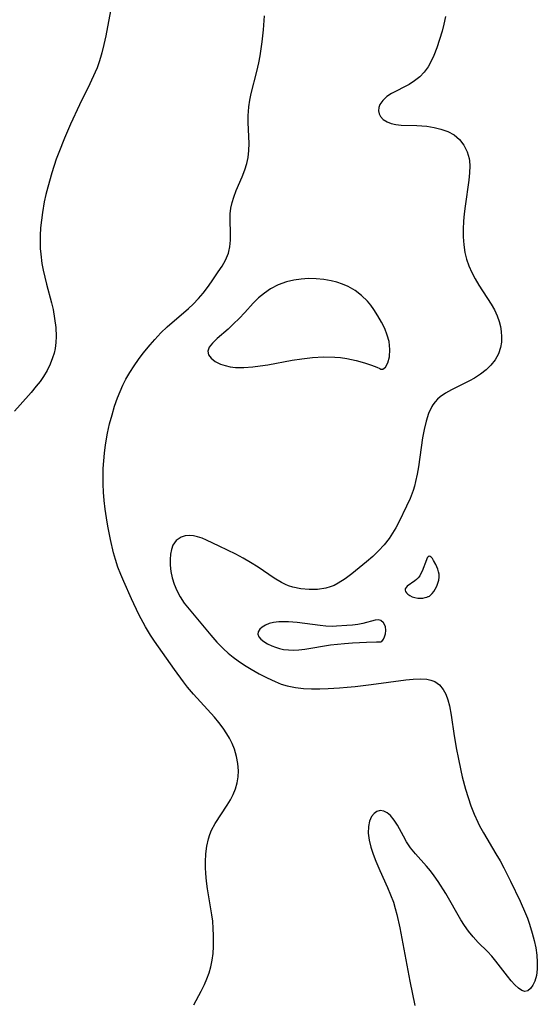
# Model space of a CAD drawing. Header units: metres. Extents: x 1073367 to 1082519, y 1569854 to 1574957.
# Tile 632 of 656: x 1078813 to 1078921, y 1574286 to 1574493. Entities that reach past the tile are written whole.
import ezdxf

# ---------------------------------------------------------------- set-up
doc = ezdxf.new("R2010")
doc.units = ezdxf.units.M
doc.layers.add('CGG_CurvaNivelLidar_v1', color=253, linetype='Continuous', lineweight=30)

msp = doc.modelspace()

# ---------------------------------------------------------------- linework, layer by layer
at = {"layer": 'CGG_CurvaNivelLidar_v1'}
for p, q in [((1078832.1493, 1574496.8466, 75.5), (1078830.7144, 1574489.3186, 75.5)), ((1078863.8641, 1574490.5869, 76), (1078864.0833, 1574493.5038, 76)), ((1078901.7795, 1574491.8135, 76.5), (1078901.3881, 1574490.2824, 76.5)), ((1078902.1303, 1574493.3647, 76.5), (1078901.7795, 1574491.8135, 76.5)), ((1078863.5972, 1574488.0601, 76), (1078863.8641, 1574490.5869, 76)), ((1078901.3881, 1574490.2824, 76.5), (1078900.8726, 1574488.5395, 76.5)), ((1078830.3416, 1574487.5217, 75.5), (1078829.9106, 1574485.7464, 75.5)), ((1078830.7144, 1574489.3186, 75.5), (1078830.3416, 1574487.5217, 75.5)), ((1078863.4, 1574486.5956, 76), (1078863.5972, 1574488.0601, 76)), ((1078900.8726, 1574488.5395, 76.5), (1078900.2936, 1574486.8491, 76.5)), ((1078829.9106, 1574485.7464, 75.5), (1078829.6427, 1574484.7987, 75.5)), ((1078863.1658, 1574485.1403, 76), (1078863.4, 1574486.5956, 76)), ((1078900.2936, 1574486.8491, 76.5), (1078899.6517, 1574485.2287, 76.5)), ((1078829.3436, 1574483.8616, 75.5), (1078828.8976, 1574482.6463, 75.5)), ((1078829.6427, 1574484.7987, 75.5), (1078829.3436, 1574483.8616, 75.5)), ((1078862.4671, 1574481.8602, 76), (1078862.8887, 1574483.6977, 76)), ((1078862.8887, 1574483.6977, 76), (1078863.1658, 1574485.1403, 76)), ((1078899.0961, 1574484.0153, 76.5), (1078898.446, 1574482.8261, 76.5)), ((1078899.6517, 1574485.2287, 76.5), (1078899.0961, 1574484.0153, 76.5)), ((1078828.5171, 1574481.7169, 75.5), (1078827.3932, 1574479.2586, 75.5)), ((1078828.8976, 1574482.6463, 75.5), (1078828.5171, 1574481.7169, 75.5)), ((1078861.3101, 1574477.2159, 76), (1078862.4671, 1574481.8602, 76)), ((1078897.647, 1574481.7003, 76.5), (1078896.7133, 1574480.7138, 76.5)), ((1078898.446, 1574482.8261, 76.5), (1078897.647, 1574481.7003, 76.5)), ((1078827.3932, 1574479.2586, 75.5), (1078825.2296, 1574474.8406, 75.5)), ((1078895.6327, 1574479.8703, 76.5), (1078894.4631, 1574479.1539, 76.5)), ((1078896.7133, 1574480.7138, 76.5), (1078895.6327, 1574479.8703, 76.5)), ((1078861.0199, 1574475.8109, 76), (1078861.3101, 1574477.2159, 76)), ((1078890.7809, 1574477.2583, 76.5), (1078889.7778, 1574476.5887, 76.5)), ((1078894.4631, 1574479.1539, 76.5), (1078890.7809, 1574477.2583, 76.5)), ((1078860.7999, 1574474.4097, 76), (1078861.0199, 1574475.8109, 76)), ((1078888.9396, 1574475.7885, 76.5), (1078888.3546, 1574474.9081, 76.5)), ((1078889.7778, 1574476.5887, 76.5), (1078888.9396, 1574475.7885, 76.5)), ((1078825.2296, 1574474.8406, 75.5), (1078823.3117, 1574470.777, 75.5)), ((1078860.6614, 1574472.6081, 76), (1078860.7015, 1574473.423, 76)), ((1078860.7015, 1574473.423, 76), (1078860.7999, 1574474.4097, 76)), ((1078888.122, 1574474.2651, 76.5), (1078888.056, 1574473.6228, 76.5)), ((1078888.056, 1574473.6228, 76.5), (1078888.1711, 1574472.9983, 76.5)), ((1078888.3546, 1574474.9081, 76.5), (1078888.122, 1574474.2651, 76.5)), ((1078888.1711, 1574472.9983, 76.5), (1078888.4581, 1574472.416, 76.5)), ((1078860.6651, 1574471.1246, 76), (1078860.6614, 1574472.6081, 76)), ((1078860.8562, 1574466.7265, 76), (1078860.6651, 1574471.1246, 76)), ((1078888.4581, 1574472.416, 76.5), (1078889.0447, 1574471.7723, 76.5)), ((1078889.0447, 1574471.7723, 76.5), (1078889.8473, 1574471.2629, 76.5)), ((1078889.8473, 1574471.2629, 76.5), (1078890.7192, 1574470.9414, 76.5)), ((1078890.7192, 1574470.9414, 76.5), (1078891.7049, 1574470.7318, 76.5)), ((1078823.3117, 1574470.777, 75.5), (1078822.0519, 1574467.8789, 75.5)), ((1078891.7049, 1574470.7318, 76.5), (1078892.7745, 1574470.6139, 76.5)), ((1078892.7745, 1574470.6139, 76.5), (1078896.1038, 1574470.5303, 76.5)), ((1078896.1038, 1574470.5303, 76.5), (1078897.1594, 1574470.4785, 76.5)), ((1078897.1594, 1574470.4785, 76.5), (1078898.217, 1574470.3784, 76.5)), ((1078898.217, 1574470.3784, 76.5), (1078899.7162, 1574470.1301, 76.5)), ((1078899.7162, 1574470.1301, 76.5), (1078901.1668, 1574469.7648, 76.5)), ((1078901.1668, 1574469.7648, 76.5), (1078902.6102, 1574469.2502, 76.5)), ((1078902.6102, 1574469.2502, 76.5), (1078903.9113, 1574468.5537, 76.5)), ((1078822.0519, 1574467.8789, 75.5), (1078820.8732, 1574464.8778, 75.5)), ((1078903.9113, 1574468.5537, 76.5), (1078905.0673, 1574467.5766, 76.5)), ((1078905.0673, 1574467.5766, 76.5), (1078905.9944, 1574466.3794, 76.5)), ((1078820.8732, 1574464.8778, 75.5), (1078820.3429, 1574463.4145, 75.5)), ((1078860.6712, 1574463.8038, 76), (1078860.8285, 1574465.2517, 76)), ((1078860.8285, 1574465.2517, 76), (1078860.8562, 1574466.7265, 76)), ((1078905.9944, 1574466.3794, 76.5), (1078906.6719, 1574465.0045, 76.5)), ((1078906.6719, 1574465.0045, 76.5), (1078907.0612, 1574463.5547, 76.5)), ((1078820.3429, 1574463.4145, 75.5), (1078819.4136, 1574460.5984, 75.5)), ((1078860.3809, 1574462.5099, 76), (1078860.6712, 1574463.8038, 76)), ((1078907.0612, 1574463.5547, 76.5), (1078907.1331, 1574463.0651, 76.5)), ((1078907.1331, 1574463.0651, 76.5), (1078907.2059, 1574462.02, 76.5)), ((1078819.4136, 1574460.5984, 75.5), (1078818.5399, 1574457.5911, 75.5)), ((1078859.3858, 1574459.7604, 76), (1078859.9737, 1574461.242, 76)), ((1078859.9737, 1574461.242, 76), (1078860.3809, 1574462.5099, 76)), ((1078907.2059, 1574462.02, 76.5), (1078907.167, 1574460.5536, 76.5)), ((1078858.1456, 1574456.8858, 76), (1078859.3858, 1574459.7604, 76)), ((1078907.0153, 1574459.0443, 76.5), (1078906.2208, 1574453.5916, 76.5)), ((1078907.167, 1574460.5536, 76.5), (1078907.0153, 1574459.0443, 76.5)), ((1078818.5399, 1574457.5911, 75.5), (1078818.1482, 1574456.0583, 75.5)), ((1078857.6097, 1574455.4687, 76), (1078858.1456, 1574456.8858, 76)), ((1078817.8055, 1574454.5178, 75.5), (1078817.4154, 1574452.2666, 75.5)), ((1078818.1482, 1574456.0583, 75.5), (1078817.8055, 1574454.5178, 75.5)), ((1078857.2662, 1574454.3291, 76), (1078857.6097, 1574455.4687, 76)), ((1078856.9016, 1574451.9626, 76), (1078857.0256, 1574453.1775, 76)), ((1078857.0256, 1574453.1775, 76), (1078857.2662, 1574454.3291, 76)), ((1078906.2208, 1574453.5916, 76.5), (1078906.0394, 1574452.0052, 76.5)), ((1078817.2026, 1574450.6608, 75.5), (1078817.0431, 1574449.0515, 75.5)), ((1078817.4154, 1574452.2666, 75.5), (1078817.2026, 1574450.6608, 75.5)), ((1078856.8742, 1574450.7385, 76), (1078856.9016, 1574451.9626, 76)), ((1078856.9508, 1574447.8422, 76), (1078856.8742, 1574450.7385, 76)), ((1078905.9068, 1574450.415, 76.5), (1078905.8349, 1574448.7836, 76.5)), ((1078906.0394, 1574452.0052, 76.5), (1078905.9068, 1574450.415, 76.5)), ((1078817.0431, 1574449.0515, 75.5), (1078816.9466, 1574447.4404, 75.5)), ((1078905.8349, 1574448.7836, 76.5), (1078905.8405, 1574447.1632, 76.5)), ((1078816.9466, 1574447.4404, 75.5), (1078816.9269, 1574445.8293, 75.5)), ((1078856.8141, 1574445.0272, 76), (1078856.9418, 1574446.4175, 76)), ((1078856.9418, 1574446.4175, 76), (1078856.9508, 1574447.8422, 76)), ((1078905.8405, 1574447.1632, 76.5), (1078905.947, 1574445.4956, 76.5)), ((1078816.9269, 1574445.8293, 75.5), (1078816.9682, 1574444.6841, 75.5)), ((1078816.9682, 1574444.6841, 75.5), (1078817.0569, 1574443.5411, 75.5)), ((1078856.4975, 1574443.6951, 76), (1078856.6172, 1574444.0913, 76)), ((1078856.6172, 1574444.0913, 76), (1078856.8141, 1574445.0272, 76)), ((1078905.947, 1574445.4956, 76.5), (1078906.1895, 1574443.8585, 76.5)), ((1078817.0569, 1574443.5411, 75.5), (1078817.321, 1574441.572, 75.5)), ((1078855.1913, 1574441.0141, 76), (1078855.8983, 1574442.2706, 76)), ((1078855.8983, 1574442.2706, 76), (1078856.4975, 1574443.6951, 76)), ((1078906.1895, 1574443.8585, 76.5), (1078906.5443, 1574442.4407, 76.5)), ((1078906.5443, 1574442.4407, 76.5), (1078907.0259, 1574441.0596, 76.5)), ((1078817.321, 1574441.572, 75.5), (1078817.5998, 1574440.1202, 75.5)), ((1078817.5998, 1574440.1202, 75.5), (1078818.2976, 1574437.239, 75.5)), ((1078854.3825, 1574439.7676, 76), (1078855.1913, 1574441.0141, 76)), ((1078907.0259, 1574441.0596, 76.5), (1078907.646, 1574439.6686, 76.5)), ((1078852.9473, 1574437.6888, 76), (1078854.3825, 1574439.7676, 76)), ((1078870.2332, 1574438.0702, 76.5), (1078868.7222, 1574437.7128, 76.5)), ((1078871.782, 1574438.2814, 76.5), (1078870.2332, 1574438.0702, 76.5)), ((1078873.3526, 1574438.3665, 76.5), (1078871.782, 1574438.2814, 76.5)), ((1078874.9764, 1574438.3341, 76.5), (1078873.3526, 1574438.3665, 76.5)), ((1078876.5448, 1574438.1902, 76.5), (1078874.9764, 1574438.3341, 76.5)), ((1078878.0884, 1574437.9316, 76.5), (1078876.5448, 1574438.1902, 76.5)), ((1078879.3164, 1574437.628, 76.5), (1078878.0884, 1574437.9316, 76.5)), ((1078907.646, 1574439.6686, 76.5), (1078908.3612, 1574438.3161, 76.5)), ((1078908.3612, 1574438.3161, 76.5), (1078909.1433, 1574436.9968, 76.5)), ((1078818.2976, 1574437.239, 75.5), (1078819.3408, 1574433.2915, 75.5)), ((1078851.1942, 1574435.3258, 76), (1078852.0948, 1574436.5, 76)), ((1078852.0948, 1574436.5, 76), (1078852.9473, 1574437.6888, 76)), ((1078865.3508, 1574436.2027, 76.5), (1078864.057, 1574435.3123, 76.5)), ((1078866.9869, 1574437.068, 76.5), (1078865.3508, 1574436.2027, 76.5)), ((1078868.7222, 1574437.7128, 76.5), (1078866.9869, 1574437.068, 76.5)), ((1078880.5053, 1574437.2346, 76.5), (1078879.3164, 1574437.628, 76.5)), ((1078881.6426, 1574436.742, 76.5), (1078880.5053, 1574437.2346, 76.5)), ((1078883.1381, 1574435.8674, 76.5), (1078881.6426, 1574436.742, 76.5)), ((1078884.5019, 1574434.8165, 76.5), (1078883.1381, 1574435.8674, 76.5)), ((1078909.1433, 1574436.9968, 76.5), (1078911.725, 1574432.9918, 76.5)), ((1078849.0746, 1574432.9877, 76), (1078850.2297, 1574434.1862, 76)), ((1078850.2297, 1574434.1862, 76), (1078851.1942, 1574435.3258, 76)), ((1078862.8477, 1574434.3086, 76.5), (1078861.7226, 1574433.2205, 76.5)), ((1078864.057, 1574435.3123, 76.5), (1078862.8477, 1574434.3086, 76.5)), ((1078885.7244, 1574433.6256, 76.5), (1078884.5019, 1574434.8165, 76.5)), ((1078819.3408, 1574433.2915, 75.5), (1078819.6459, 1574431.9263, 75.5)), ((1078819.6459, 1574431.9263, 75.5), (1078819.9926, 1574430.0258, 75.5)), ((1078843.6488, 1574428.2548, 76), (1078848.1223, 1574432.1023, 76)), ((1078848.1223, 1574432.1023, 76), (1078849.0746, 1574432.9877, 76)), ((1078861.7226, 1574433.2205, 76.5), (1078859.9193, 1574431.2456, 76.5)), ((1078886.4154, 1574432.7989, 76.5), (1078885.7244, 1574433.6256, 76.5)), ((1078887.0871, 1574431.8621, 76.5), (1078886.4154, 1574432.7989, 76.5)), ((1078887.9161, 1574430.5847, 76.5), (1078887.0871, 1574431.8621, 76.5)), ((1078911.725, 1574432.9918, 76.5), (1078912.3958, 1574431.8006, 76.5)), ((1078912.3958, 1574431.8006, 76.5), (1078912.9686, 1574430.5879, 76.5)), ((1078819.9926, 1574430.0258, 75.5), (1078820.225, 1574428.1327, 75.5)), ((1078858.7506, 1574430.0257, 76.5), (1078857.5513, 1574428.8512, 76.5)), ((1078859.9193, 1574431.2456, 76.5), (1078858.7506, 1574430.0257, 76.5)), ((1078888.7019, 1574429.2201, 76.5), (1078887.9161, 1574430.5847, 76.5)), ((1078912.9686, 1574430.5879, 76.5), (1078913.4153, 1574429.3542, 76.5)), ((1078820.225, 1574428.1327, 75.5), (1078820.3049, 1574426.2566, 75.5)), ((1078842.3067, 1574426.9597, 76), (1078843.6488, 1574428.2548, 76)), ((1078856.4216, 1574427.7924, 76.5), (1078854.169, 1574425.7903, 76.5)), ((1078857.5513, 1574428.8512, 76.5), (1078856.4216, 1574427.7924, 76.5)), ((1078889.3607, 1574427.8776, 76.5), (1078888.7019, 1574429.2201, 76.5)), ((1078889.8941, 1574426.5103, 76.5), (1078889.3607, 1574427.8776, 76.5)), ((1078913.4153, 1574429.3542, 76.5), (1078913.6734, 1574428.3109, 76.5)), ((1078913.6734, 1574428.3109, 76.5), (1078913.8342, 1574427.2622, 76.5)), ((1078820.3049, 1574426.2566, 75.5), (1078820.246, 1574424.9783, 75.5)), ((1078840.0382, 1574424.4838, 76), (1078841.0206, 1574425.5988, 76)), ((1078841.0206, 1574425.5988, 76), (1078842.3067, 1574426.9597, 76)), ((1078854.169, 1574425.7903, 76.5), (1078853.1804, 1574424.8591, 76.5)), ((1078890.2628, 1574425.1442, 76.5), (1078889.8941, 1574426.5103, 76.5)), ((1078913.8342, 1574427.2622, 76.5), (1078913.9066, 1574426.1283, 76.5)), ((1078913.9066, 1574426.1283, 76.5), (1078913.8615, 1574425.0103, 76.5)), ((1078820.0774, 1574423.7198, 75.5), (1078819.8562, 1574422.7322, 75.5)), ((1078820.246, 1574424.9783, 75.5), (1078820.0774, 1574423.7198, 75.5)), ((1078838.6103, 1574422.7335, 76), (1078840.0382, 1574424.4838, 76)), ((1078852.4637, 1574423.9801, 76.5), (1078852.1552, 1574423.1324, 76.5)), ((1078853.1804, 1574424.8591, 76.5), (1078852.4637, 1574423.9801, 76.5)), ((1078890.455, 1574423.4803, 76.5), (1078890.2628, 1574425.1442, 76.5)), ((1078890.3567, 1574421.9722, 76.5), (1078890.455, 1574423.4803, 76.5)), ((1078913.6789, 1574423.9201, 76.5), (1078913.227, 1574422.5961, 76.5)), ((1078913.8615, 1574425.0103, 76.5), (1078913.6789, 1574423.9201, 76.5)), ((1078819.5644, 1574421.7615, 75.5), (1078819.045, 1574420.4156, 75.5)), ((1078819.8562, 1574422.7322, 75.5), (1078819.5644, 1574421.7615, 75.5)), ((1078836.6725, 1574420.0593, 76), (1078837.6176, 1574421.4138, 76)), ((1078837.6176, 1574421.4138, 76), (1078838.6103, 1574422.7335, 76)), ((1078852.1552, 1574423.1324, 76.5), (1078852.3313, 1574422.3745, 76.5)), ((1078852.3313, 1574422.3745, 76.5), (1078852.8876, 1574421.6541, 76.5)), ((1078852.8876, 1574421.6541, 76.5), (1078853.7426, 1574421.0009, 76.5)), ((1078869.9339, 1574421.2413, 76.5), (1078871.9658, 1574421.5552, 76.5)), ((1078871.9658, 1574421.5552, 76.5), (1078874.1906, 1574421.7983, 76.5)), ((1078874.1906, 1574421.7983, 76.5), (1078876.515, 1574421.924, 76.5)), ((1078876.515, 1574421.924, 76.5), (1078878.8475, 1574421.889, 76.5)), ((1078878.8475, 1574421.889, 76.5), (1078880.0816, 1574421.7906, 76.5)), ((1078880.0816, 1574421.7906, 76.5), (1078881.39, 1574421.6137, 76.5)), ((1078881.39, 1574421.6137, 76.5), (1078883.3662, 1574421.2098, 76.5)), ((1078890.0004, 1574420.6972, 76.5), (1078890.3567, 1574421.9722, 76.5)), ((1078912.5516, 1574421.3527, 76.5), (1078911.6771, 1574420.2089, 76.5)), ((1078913.227, 1574422.5961, 76.5), (1078912.5516, 1574421.3527, 76.5)), ((1078819.045, 1574420.4156, 75.5), (1078818.411, 1574419.1094, 75.5)), ((1078835.7835, 1574418.6687, 76), (1078836.6725, 1574420.0593, 76)), ((1078853.7426, 1574421.0009, 76.5), (1078854.8354, 1574420.4511, 76.5)), ((1078854.8354, 1574420.4511, 76.5), (1078855.8061, 1574420.1233, 76.5)), ((1078855.8061, 1574420.1233, 76.5), (1078856.8675, 1574419.8853, 76.5)), ((1078856.8675, 1574419.8853, 76.5), (1078858.0002, 1574419.7433, 76.5)), ((1078858.0002, 1574419.7433, 76.5), (1078859.764, 1574419.7127, 76.5)), ((1078859.764, 1574419.7127, 76.5), (1078861.6114, 1574419.8473, 76.5)), ((1078861.6114, 1574419.8473, 76.5), (1078863.2008, 1574420.0486, 76.5)), ((1078863.2008, 1574420.0486, 76.5), (1078864.8176, 1574420.3049, 76.5)), ((1078864.8176, 1574420.3049, 76.5), (1078869.9339, 1574421.2413, 76.5)), ((1078883.3662, 1574421.2098, 76.5), (1078885.1234, 1574420.7251, 76.5)), ((1078885.1234, 1574420.7251, 76.5), (1078886.5888, 1574420.2297, 76.5)), ((1078886.5888, 1574420.2297, 76.5), (1078887.6884, 1574419.7907, 76.5)), ((1078887.6884, 1574419.7907, 76.5), (1078888.3058, 1574419.4948, 76.5)), ((1078888.3058, 1574419.4948, 76.5), (1078888.5, 1574419.3377, 76.5)), ((1078888.5, 1574419.3377, 76.5), (1078888.9234, 1574419.3341, 76.5)), ((1078888.9234, 1574419.3341, 76.5), (1078889.4784, 1574419.7944, 76.5)), ((1078889.4784, 1574419.7944, 76.5), (1078890.0004, 1574420.6972, 76.5)), ((1078911.6771, 1574420.2089, 76.5), (1078910.6401, 1574419.1962, 76.5)), ((1078817.6669, 1574417.8509, 75.5), (1078816.9304, 1574416.7958, 75.5)), ((1078818.411, 1574419.1094, 75.5), (1078817.6669, 1574417.8509, 75.5)), ((1078834.3216, 1574415.9745, 76), (1078834.9628, 1574417.2387, 76)), ((1078834.9628, 1574417.2387, 76), (1078835.7835, 1574418.6687, 76)), ((1078908.1965, 1574417.4758, 76.5), (1078907.1584, 1574416.9009, 76.5)), ((1078909.4674, 1574418.2886, 76.5), (1078908.1965, 1574417.4758, 76.5)), ((1078910.6401, 1574419.1962, 76.5), (1078909.4674, 1574418.2886, 76.5)), ((1078816.1302, 1574415.7727, 75.5), (1078815.0237, 1574414.4705, 75.5)), ((1078816.9304, 1574416.7958, 75.5), (1078816.1302, 1574415.7727, 75.5)), ((1078833.739, 1574414.6813, 76), (1078834.3216, 1574415.9745, 76)), ((1078907.1584, 1574416.9009, 76.5), (1078903.4076, 1574415.0203, 76.5)), ((1078815.0237, 1574414.4705, 75.5), (1078812.7129, 1574411.8676, 75.5)), ((1078832.5998, 1574411.5763, 76), (1078833.2137, 1574413.3624, 76)), ((1078833.2137, 1574413.3624, 76), (1078833.739, 1574414.6813, 76)), ((1078900.467, 1574413.0823, 76.5), (1078899.9246, 1574412.5234, 76.5)), ((1078901.0172, 1574413.543, 76.5), (1078900.467, 1574413.0823, 76.5)), ((1078902.1534, 1574414.3152, 76.5), (1078901.0172, 1574413.543, 76.5)), ((1078903.4076, 1574415.0203, 76.5), (1078902.1534, 1574414.3152, 76.5)), ((1078812.7129, 1574411.8676, 75.5), (1078811.5754, 1574410.5237, 75.5)), ((1078832.0564, 1574409.7621, 76), (1078832.5998, 1574411.5763, 76)), ((1078899.2299, 1574411.5178, 76.5), (1078898.5547, 1574410.0703, 76.5)), ((1078899.4587, 1574411.8943, 76.5), (1078899.2299, 1574411.5178, 76.5)), ((1078899.9246, 1574412.5234, 76.5), (1078899.4587, 1574411.8943, 76.5)), ((1078831.5474, 1574407.8664, 76), (1078832.0564, 1574409.7621, 76)), ((1078898.5547, 1574410.0703, 76.5), (1078898.0344, 1574408.4597, 76.5)), ((1078831.1021, 1574405.9527, 76), (1078831.5474, 1574407.8664, 76)), ((1078898.0344, 1574408.4597, 76.5), (1078897.6304, 1574406.7313, 76.5)), ((1078830.6555, 1574403.4791, 76), (1078831.1021, 1574405.9527, 76)), ((1078897.314, 1574404.9204, 76.5), (1078896.4641, 1574398.8938, 76.5)), ((1078897.6304, 1574406.7313, 76.5), (1078897.314, 1574404.9204, 76.5)), ((1078830.4373, 1574401.7636, 76), (1078830.6555, 1574403.4791, 76)), ((1078830.2976, 1574400.1369, 76), (1078830.4373, 1574401.7636, 76)), ((1078830.214, 1574398.5051, 76), (1078830.2976, 1574400.1369, 76)), ((1078896.4641, 1574398.8938, 76.5), (1078896.1812, 1574397.3202, 76.5)), ((1078830.18, 1574396.8708, 76), (1078830.214, 1574398.5051, 76)), ((1078830.1927, 1574395.2363, 76), (1078830.18, 1574396.8708, 76)), ((1078896.1812, 1574397.3202, 76.5), (1078895.8395, 1574395.7648, 76.5)), ((1078830.2584, 1574393.5362, 76), (1078830.1927, 1574395.2363, 76)), ((1078895.5923, 1574394.8266, 76.5), (1078895.308, 1574393.9026, 76.5)), ((1078895.8395, 1574395.7648, 76.5), (1078895.5923, 1574394.8266, 76.5)), ((1078830.392, 1574391.8052, 76), (1078830.2584, 1574393.5362, 76)), ((1078895.308, 1574393.9026, 76.5), (1078894.6722, 1574392.2244, 76.5)), ((1078830.5996, 1574389.9949, 76), (1078830.392, 1574391.8052, 76)), ((1078893.9375, 1574390.5843, 76.5), (1078892.3092, 1574387.273, 76.5)), ((1078894.6722, 1574392.2244, 76.5), (1078893.9375, 1574390.5843, 76.5)), ((1078830.8604, 1574388.1922, 76), (1078830.5996, 1574389.9949, 76)), ((1078831.161, 1574386.3982, 76), (1078830.8604, 1574388.1922, 76)), ((1078831.7096, 1574383.5834, 76), (1078831.161, 1574386.3982, 76)), ((1078892.3092, 1574387.273, 76.5), (1078891.6751, 1574386.0941, 76.5)), ((1078846.5491, 1574384.1091, 76.5), (1078845.5543, 1574383.4162, 76.5)), ((1078847.4196, 1574384.3812, 76.5), (1078846.5491, 1574384.1091, 76.5)), ((1078848.3777, 1574384.456, 76.5), (1078847.4196, 1574384.3812, 76.5)), ((1078849.1936, 1574384.3779, 76.5), (1078848.3777, 1574384.456, 76.5)), ((1078850.0339, 1574384.1881, 76.5), (1078849.1936, 1574384.3779, 76.5)), ((1078850.9697, 1574383.8708, 76.5), (1078850.0339, 1574384.1881, 76.5)), ((1078890.9979, 1574384.9433, 76.5), (1078890.2671, 1574383.8317, 76.5)), ((1078891.6751, 1574386.0941, 76.5), (1078890.9979, 1574384.9433, 76.5)), ((1078832.3853, 1574380.7975, 76), (1078831.7096, 1574383.5834, 76)), ((1078844.8383, 1574382.4112, 76.5), (1078844.5165, 1574381.5128, 76.5)), ((1078845.5543, 1574383.4162, 76.5), (1078844.8383, 1574382.4112, 76.5)), ((1078851.9298, 1574383.4707, 76.5), (1078850.9697, 1574383.8708, 76.5)), ((1078854.5312, 1574382.2441, 76.5), (1078851.9298, 1574383.4707, 76.5)), ((1078858.0734, 1574380.5023, 76.5), (1078854.5312, 1574382.2441, 76.5)), ((1078889.2443, 1574382.4946, 76.5), (1078888.0649, 1574381.2105, 76.5)), ((1078890.2671, 1574383.8317, 76.5), (1078889.2443, 1574382.4946, 76.5)), ((1078832.7708, 1574379.4286, 76), (1078832.3853, 1574380.7975, 76)), ((1078844.3369, 1574380.5083, 76.5), (1078844.262, 1574379.4237, 76.5)), ((1078844.5165, 1574381.5128, 76.5), (1078844.3369, 1574380.5083, 76.5)), ((1078859.6143, 1574379.6866, 76.5), (1078858.0734, 1574380.5023, 76.5)), ((1078886.8157, 1574380.0342, 76.5), (1078885.5169, 1574378.9154, 76.5)), ((1078888.0649, 1574381.2105, 76.5), (1078886.8157, 1574380.0342, 76.5)), ((1078898.4788, 1574379.9937, 77), (1078898.2932, 1574379.7335, 77)), ((1078898.6779, 1574380.1172, 77), (1078898.4788, 1574379.9937, 77)), ((1078898.8934, 1574380.0717, 77), (1078898.6779, 1574380.1172, 77)), ((1078899.1225, 1574379.8867, 77), (1078898.8934, 1574380.0717, 77)), ((1078833.2805, 1574377.8283, 76), (1078832.7708, 1574379.4286, 76)), ((1078844.262, 1574379.4237, 76.5), (1078844.2743, 1574378.1898, 76.5)), ((1078844.2743, 1574378.1898, 76.5), (1078844.409, 1574376.8807, 76.5)), ((1078861.1308, 1574378.8186, 76.5), (1078859.6143, 1574379.6866, 76.5)), ((1078862.7595, 1574377.7994, 76.5), (1078861.1308, 1574378.8186, 76.5)), ((1078885.5169, 1574378.9154, 76.5), (1078882.4505, 1574376.3947, 76.5)), ((1078898.116, 1574379.3759, 77), (1078897.1965, 1574376.973, 77)), ((1078898.2932, 1574379.7335, 77), (1078898.116, 1574379.3759, 77)), ((1078899.3603, 1574379.5987, 77), (1078899.1225, 1574379.8867, 77)), ((1078899.6021, 1574379.2354, 77), (1078899.3603, 1574379.5987, 77)), ((1078900.0771, 1574378.36, 77), (1078899.6021, 1574379.2354, 77)), ((1078900.4967, 1574377.3676, 77), (1078900.0771, 1574378.36, 77)), ((1078833.8683, 1574376.284, 76), (1078833.2805, 1574377.8283, 76)), ((1078834.5178, 1574374.7608, 76), (1078833.8683, 1574376.284, 76)), ((1078844.409, 1574376.8807, 76.5), (1078844.6748, 1574375.5484, 76.5)), ((1078866.1163, 1574375.5113, 76.5), (1078862.7595, 1574377.7994, 76.5)), ((1078882.4505, 1574376.3947, 76.5), (1078881.0496, 1574375.3372, 76.5)), ((1078896.7061, 1574376.0151, 77), (1078896.3988, 1574375.5909, 77)), ((1078896.9679, 1574376.4807, 77), (1078896.7061, 1574376.0151, 77)), ((1078897.1965, 1574376.973, 77), (1078896.9679, 1574376.4807, 77)), ((1078900.661, 1574376.8453, 77), (1078900.4967, 1574377.3676, 77)), ((1078900.7709, 1574376.3033, 77), (1078900.661, 1574376.8453, 77)), ((1078900.7805, 1574375.7219, 77), (1078900.7709, 1574376.3033, 77)), ((1078836.1352, 1574371.1333, 76), (1078834.5178, 1574374.7608, 76)), ((1078844.6748, 1574375.5484, 76.5), (1078845.0784, 1574374.2181, 76.5)), ((1078845.0784, 1574374.2181, 76.5), (1078845.6406, 1574372.8862, 76.5)), ((1078867.6689, 1574374.5878, 76.5), (1078866.1163, 1574375.5113, 76.5)), ((1078868.4718, 1574374.1953, 76.5), (1078867.6689, 1574374.5878, 76.5)), ((1078869.144, 1574373.9204, 76.5), (1078868.4718, 1574374.1953, 76.5)), ((1078870.0264, 1574373.6281, 76.5), (1078869.144, 1574373.9204, 76.5)), ((1078878.703, 1574373.976, 76.5), (1078877.8974, 1574373.6661, 76.5)), ((1078879.6006, 1574374.4208, 76.5), (1078878.703, 1574373.976, 76.5)), ((1078881.0496, 1574375.3372, 76.5), (1078879.6006, 1574374.4208, 76.5)), ((1078894.0912, 1574373.8116, 77), (1078893.8218, 1574373.5455, 77)), ((1078895.6493, 1574374.9017, 77), (1078894.0912, 1574373.8116, 77)), ((1078896.043, 1574375.2251, 77), (1078895.6493, 1574374.9017, 77)), ((1078896.3988, 1574375.5909, 77), (1078896.043, 1574375.2251, 77)), ((1078899.9793, 1574373.2022, 77), (1078900.2826, 1574373.799, 77)), ((1078900.2826, 1574373.799, 77), (1078900.5252, 1574374.4382, 77)), ((1078900.5252, 1574374.4382, 77), (1078900.695, 1574375.0896, 77)), ((1078900.695, 1574375.0896, 77), (1078900.7805, 1574375.7219, 77)), ((1078845.6406, 1574372.8862, 76.5), (1078846.3456, 1574371.5966, 76.5)), ((1078871.7508, 1574373.2496, 76.5), (1078870.0264, 1574373.6281, 76.5)), ((1078873.5014, 1574373.0873, 76.5), (1078871.7508, 1574373.2496, 76.5)), ((1078875.2461, 1574373.1341, 76.5), (1078873.5014, 1574373.0873, 76.5)), ((1078876.9522, 1574373.4015, 76.5), (1078875.2461, 1574373.1341, 76.5)), ((1078877.8974, 1574373.6661, 76.5), (1078876.9522, 1574373.4015, 76.5)), ((1078893.6655, 1574373.2652, 77), (1078893.6507, 1574372.991, 77)), ((1078893.6507, 1574372.991, 77), (1078893.7424, 1574372.704, 77)), ((1078893.8218, 1574373.5455, 77), (1078893.6655, 1574373.2652, 77)), ((1078893.7424, 1574372.704, 77), (1078893.927, 1574372.4097, 77)), ((1078893.927, 1574372.4097, 77), (1078894.2361, 1574372.1118, 77)), ((1078894.2361, 1574372.1118, 77), (1078894.6517, 1574371.8305, 77)), ((1078894.6517, 1574371.8305, 77), (1078895.1469, 1574371.588, 77)), ((1078898.5739, 1574371.6331, 77), (1078898.7466, 1574371.7434, 77)), ((1078898.7466, 1574371.7434, 77), (1078899.3105, 1574372.2741, 77)), ((1078899.3105, 1574372.2741, 77), (1078899.6505, 1574372.698, 77)), ((1078899.6505, 1574372.698, 77), (1078899.9793, 1574373.2022, 77)), ((1078837.7124, 1574367.8359, 76), (1078836.1352, 1574371.1333, 76)), ((1078846.3456, 1574371.5966, 76.5), (1078847.237, 1574370.279, 76.5)), ((1078847.237, 1574370.279, 76.5), (1078848.2305, 1574369.0025, 76.5)), ((1078895.1469, 1574371.588, 77), (1078895.6956, 1574371.4056, 77)), ((1078895.6956, 1574371.4056, 77), (1078896.2714, 1574371.3017, 77)), ((1078896.2714, 1574371.3017, 77), (1078896.8332, 1574371.2823, 77)), ((1078896.8332, 1574371.2823, 77), (1078897.3627, 1574371.3241, 77)), ((1078897.3627, 1574371.3241, 77), (1078897.8277, 1574371.4022, 77)), ((1078897.8277, 1574371.4022, 77), (1078898.1952, 1574371.4929, 77)), ((1078898.1952, 1574371.4929, 77), (1078898.5, 1574371.6229, 77)), ((1078898.5, 1574371.6229, 77), (1078898.5739, 1574371.6331, 77)), ((1078839.0676, 1574365.2786, 76), (1078837.7124, 1574367.8359, 76)), ((1078848.2305, 1574369.0025, 76.5), (1078852.8232, 1574363.507, 76.5)), ((1078864.2659, 1574365.656, 77), (1078863.6138, 1574365.2435, 77)), ((1078865.0422, 1574365.9803, 77), (1078864.2659, 1574365.656, 77)), ((1078866.0075, 1574366.2083, 77), (1078865.0422, 1574365.9803, 77)), ((1078867.0666, 1574366.324, 77), (1078866.0075, 1574366.2083, 77)), ((1078868.1927, 1574366.3519, 77), (1078867.0666, 1574366.324, 77)), ((1078869.1008, 1574366.3253, 77), (1078868.1927, 1574366.3519, 77)), ((1078870.9715, 1574366.1737, 77), (1078869.1008, 1574366.3253, 77)), ((1078875.7832, 1574365.5459, 77), (1078870.9715, 1574366.1737, 77)), ((1078876.9866, 1574365.4348, 77), (1078875.7832, 1574365.5459, 77)), ((1078881.3956, 1574365.5262, 77), (1078879.2427, 1574365.3944, 77)), ((1078882.5639, 1574365.6413, 77), (1078881.3956, 1574365.5262, 77)), ((1078883.6934, 1574365.794, 77), (1078882.5639, 1574365.6413, 77)), ((1078884.7666, 1574365.9942, 77), (1078883.6934, 1574365.794, 77)), ((1078887.3059, 1574366.6751, 77), (1078884.7666, 1574365.9942, 77)), ((1078887.967, 1574366.7332, 77), (1078887.3059, 1574366.6751, 77)), ((1078888.5403, 1574366.6038, 77), (1078887.967, 1574366.7332, 77)), ((1078889.1166, 1574366.1241, 77), (1078888.5403, 1574366.6038, 77)), ((1078889.48, 1574365.3796, 77), (1078889.1166, 1574366.1241, 77)), ((1078840.1394, 1574363.5129, 76), (1078839.0676, 1574365.2786, 76)), ((1078840.9674, 1574362.2677, 76), (1078840.1394, 1574363.5129, 76)), ((1078852.8232, 1574363.507, 76.5), (1078854.1047, 1574362.0386, 76.5)), ((1078862.7889, 1574364.2634, 77), (1078862.6957, 1574363.7444, 77)), ((1078862.6957, 1574363.7444, 77), (1078862.8849, 1574363.2029, 77)), ((1078863.1101, 1574364.7709, 77), (1078862.7889, 1574364.2634, 77)), ((1078863.6138, 1574365.2435, 77), (1078863.1101, 1574364.7709, 77)), ((1078878.2748, 1574365.3811, 77), (1078876.9866, 1574365.4348, 77)), ((1078879.2427, 1574365.3944, 77), (1078878.2748, 1574365.3811, 77)), ((1078889.3142, 1574363.2056, 77), (1078889.5033, 1574363.8265, 77)), ((1078889.5886, 1574364.4928, 77), (1078889.48, 1574365.3796, 77)), ((1078889.5033, 1574363.8265, 77), (1078889.5886, 1574364.4928, 77)), ((1078845.1546, 1574356.3161, 76), (1078840.9674, 1574362.2677, 76)), ((1078854.1047, 1574362.0386, 76.5), (1078855.4613, 1574360.6474, 76.5)), ((1078862.8849, 1574363.2029, 77), (1078863.3235, 1574362.6793, 77)), ((1078863.3235, 1574362.6793, 77), (1078863.9532, 1574362.18, 77)), ((1078863.9532, 1574362.18, 77), (1078864.7283, 1574361.7132, 77)), ((1078864.7283, 1574361.7132, 77), (1078865.6135, 1574361.2897, 77)), ((1078872.5672, 1574360.6174, 77), (1078877.9392, 1574361.4789, 77)), ((1078877.9392, 1574361.4789, 77), (1078880.9266, 1574361.8079, 77)), ((1078880.9266, 1574361.8079, 77), (1078882.5515, 1574361.9302, 77)), ((1078882.5515, 1574361.9302, 77), (1078885.4874, 1574362.0755, 77)), ((1078885.4874, 1574362.0755, 77), (1078887.626, 1574362.1257, 77)), ((1078887.626, 1574362.1257, 77), (1078888.5, 1574362.1063, 77)), ((1078888.5, 1574362.1063, 77), (1078888.7146, 1574362.2228, 77)), ((1078888.7146, 1574362.2228, 77), (1078889.0639, 1574362.6836, 77)), ((1078889.0639, 1574362.6836, 77), (1078889.3142, 1574363.2056, 77)), ((1078855.4613, 1574360.6474, 76.5), (1078856.4543, 1574359.757, 76.5)), ((1078856.4543, 1574359.757, 76.5), (1078857.4929, 1574358.9182, 76.5)), ((1078865.6135, 1574361.2897, 77), (1078866.3905, 1574360.9893, 77)), ((1078866.3905, 1574360.9893, 77), (1078867.2124, 1574360.7392, 77)), ((1078867.2124, 1574360.7392, 77), (1078868.0722, 1574360.5548, 77)), ((1078868.0722, 1574360.5548, 77), (1078869.1205, 1574360.4379, 77)), ((1078869.1205, 1574360.4379, 77), (1078870.2018, 1574360.4162, 77)), ((1078870.2018, 1574360.4162, 77), (1078871.3056, 1574360.4741, 77)), ((1078871.3056, 1574360.4741, 77), (1078872.5672, 1574360.6174, 77)), ((1078857.4929, 1574358.9182, 76.5), (1078858.5691, 1574358.1257, 76.5)), ((1078858.5691, 1574358.1257, 76.5), (1078859.9089, 1574357.225, 76.5)), ((1078859.9089, 1574357.225, 76.5), (1078861.2808, 1574356.3771, 76.5)), ((1078847.0633, 1574353.7209, 76), (1078845.1546, 1574356.3161, 76)), ((1078861.2808, 1574356.3771, 76.5), (1078862.9438, 1574355.4291, 76.5)), ((1078862.9438, 1574355.4291, 76.5), (1078864.6294, 1574354.5551, 76.5)), ((1078847.9066, 1574352.6438, 76), (1078847.0633, 1574353.7209, 76)), ((1078864.6294, 1574354.5551, 76.5), (1078866.3327, 1574353.771, 76.5)), ((1078866.3327, 1574353.771, 76.5), (1078867.5886, 1574353.2747, 76.5)), ((1078867.5886, 1574353.2747, 76.5), (1078868.8557, 1574352.8799, 76.5)), ((1078883.1495, 1574352.757, 76.5), (1078886.466, 1574353.1496, 76.5)), ((1078886.466, 1574353.1496, 76.5), (1078893.7787, 1574354.1717, 76.5)), ((1078893.7787, 1574354.1717, 76.5), (1078895.3293, 1574354.3182, 76.5)), ((1078895.3293, 1574354.3182, 76.5), (1078896.7945, 1574354.3759, 76.5)), ((1078896.7945, 1574354.3759, 76.5), (1078898.177, 1574354.2911, 76.5)), ((1078898.177, 1574354.2911, 76.5), (1078899.0451, 1574354.0975, 76.5)), ((1078899.0451, 1574354.0975, 76.5), (1078899.8465, 1574353.7731, 76.5)), ((1078899.8465, 1574353.7731, 76.5), (1078900.8321, 1574353.0862, 76.5)), ((1078900.8321, 1574353.0862, 76.5), (1078901.6324, 1574352.1567, 76.5)), ((1078849.1478, 1574351.1589, 76), (1078847.9066, 1574352.6438, 76)), ((1078853.5716, 1574346.2908, 76), (1078849.1478, 1574351.1589, 76)), ((1078868.8557, 1574352.8799, 76.5), (1078870.606, 1574352.5223, 76.5)), ((1078870.606, 1574352.5223, 76.5), (1078872.2788, 1574352.3392, 76.5)), ((1078872.2788, 1574352.3392, 76.5), (1078873.9821, 1574352.2643, 76.5)), ((1078873.9821, 1574352.2643, 76.5), (1078875.7077, 1574352.2675, 76.5)), ((1078875.7077, 1574352.2675, 76.5), (1078877.4492, 1574352.3246, 76.5)), ((1078877.4492, 1574352.3246, 76.5), (1078879.8115, 1574352.4583, 76.5)), ((1078879.8115, 1574352.4583, 76.5), (1078881.4809, 1574352.5928, 76.5)), ((1078881.4809, 1574352.5928, 76.5), (1078883.1495, 1574352.757, 76.5)), ((1078901.6324, 1574352.1567, 76.5), (1078902.1882, 1574351.1273, 76.5)), ((1078902.1882, 1574351.1273, 76.5), (1078902.6118, 1574349.9594, 76.5)), ((1078902.6118, 1574349.9594, 76.5), (1078902.9417, 1574348.6852, 76.5)), ((1078902.9417, 1574348.6852, 76.5), (1078903.307, 1574346.7488, 76.5)), ((1078854.5157, 1574345.1755, 76), (1078853.5716, 1574346.2908, 76)), ((1078855.3996, 1574344.0334, 76), (1078854.5157, 1574345.1755, 76)), ((1078903.307, 1574346.7488, 76.5), (1078903.9744, 1574342.3904, 76.5)), ((1078856.2001, 1574342.8535, 76), (1078855.3996, 1574344.0334, 76)), ((1078856.7341, 1574341.9328, 76), (1078856.2001, 1574342.8535, 76)), ((1078857.3007, 1574340.7774, 76), (1078856.7341, 1574341.9328, 76)), ((1078857.7728, 1574339.593, 76), (1078857.3007, 1574340.7774, 76)), ((1078903.9744, 1574342.3904, 76.5), (1078904.4567, 1574339.5574, 76.5)), ((1078858.2206, 1574338.0932, 76), (1078857.7728, 1574339.593, 76)), ((1078904.4567, 1574339.5574, 76.5), (1078904.7648, 1574337.8487, 76.5)), ((1078858.5078, 1574336.5738, 76), (1078858.2206, 1574338.0932, 76)), ((1078858.6172, 1574335.0489, 76), (1078858.5078, 1574336.5738, 76)), ((1078904.7648, 1574337.8487, 76.5), (1078905.318, 1574335.1253, 76.5)), ((1078858.5556, 1574333.7866, 76), (1078858.6172, 1574335.0489, 76)), ((1078905.318, 1574335.1253, 76.5), (1078905.6315, 1574333.7711, 76.5)), ((1078857.9922, 1574331.3052, 76), (1078858.354, 1574332.5644, 76)), ((1078858.354, 1574332.5644, 76), (1078858.5556, 1574333.7866, 76)), ((1078905.6315, 1574333.7711, 76.5), (1078906.3138, 1574331.2068, 76.5)), ((1078857.4979, 1574330.0797, 76), (1078857.9922, 1574331.3052, 76)), ((1078906.3138, 1574331.2068, 76.5), (1078906.863, 1574329.4294, 76.5)), ((1078856.2712, 1574327.8299, 76), (1078856.9218, 1574328.9392, 76)), ((1078856.9218, 1574328.9392, 76), (1078857.4979, 1574330.0797, 76)), ((1078906.863, 1574329.4294, 76.5), (1078907.472, 1574327.6804, 76.5)), ((1078853.7373, 1574324.0128, 76), (1078856.2712, 1574327.8299, 76)), ((1078887.7172, 1574326.5297, 76.5), (1078887.0972, 1574326.1136, 76.5)), ((1078888.4037, 1574326.6958, 76.5), (1078887.7172, 1574326.5297, 76.5)), ((1078889.1272, 1574326.5827, 76.5), (1078888.4037, 1574326.6958, 76.5)), ((1078889.8537, 1574326.2209, 76.5), (1078889.1272, 1574326.5827, 76.5)), ((1078890.5525, 1574325.6493, 76.5), (1078889.8537, 1574326.2209, 76.5)), ((1078907.472, 1574327.6804, 76.5), (1078908.1469, 1574325.9666, 76.5)), ((1078886.141, 1574324.5068, 76.5), (1078885.9081, 1574323.3366, 76.5)), ((1078886.5785, 1574325.483, 76.5), (1078886.141, 1574324.5068, 76.5)), ((1078887.0972, 1574326.1136, 76.5), (1078886.5785, 1574325.483, 76.5)), ((1078891.333, 1574324.7224, 76.5), (1078890.5525, 1574325.6493, 76.5)), ((1078892.0477, 1574323.6159, 76.5), (1078891.333, 1574324.7224, 76.5)), ((1078908.1469, 1574325.9666, 76.5), (1078908.898, 1574324.2966, 76.5)), ((1078908.898, 1574324.2966, 76.5), (1078909.2794, 1574323.5346, 76.5)), ((1078852.5912, 1574321.6991, 76), (1078852.9616, 1574322.589, 76)), ((1078852.9616, 1574322.589, 76), (1078853.7373, 1574324.0128, 76)), ((1078885.9081, 1574323.3366, 76.5), (1078885.8934, 1574321.9704, 76.5)), ((1078893.3031, 1574321.3098, 76.5), (1078892.0477, 1574323.6159, 76.5)), ((1078909.2794, 1574323.5346, 76.5), (1078910.0915, 1574322.0516, 76.5)), ((1078851.9473, 1574319.2197, 76), (1078852.2924, 1574320.7774, 76)), ((1078852.2924, 1574320.7774, 76), (1078852.5912, 1574321.6991, 76)), ((1078885.8934, 1574321.9704, 76.5), (1078886.0872, 1574320.5041, 76.5)), ((1078886.0872, 1574320.5041, 76.5), (1078886.4381, 1574319.056, 76.5)), ((1078893.9562, 1574320.1544, 76.5), (1078893.3031, 1574321.3098, 76.5)), ((1078894.3525, 1574319.5298, 76.5), (1078893.9562, 1574320.1544, 76.5)), ((1078910.0915, 1574322.0516, 76.5), (1078912.7244, 1574317.652, 76.5)), ((1078851.7487, 1574317.6087, 76), (1078851.9473, 1574319.2197, 76)), ((1078886.4381, 1574319.056, 76.5), (1078886.9153, 1574317.5737, 76.5)), ((1078894.7986, 1574318.911, 76.5), (1078894.3525, 1574319.5298, 76.5)), ((1078895.834, 1574317.6331, 76.5), (1078894.7986, 1574318.911, 76.5)), ((1078851.6673, 1574315.9598, 76), (1078851.7487, 1574317.6087, 76)), ((1078851.6706, 1574314.7528, 76), (1078851.6673, 1574315.9598, 76)), ((1078886.9153, 1574317.5737, 76.5), (1078887.4857, 1574316.0709, 76.5)), ((1078887.4857, 1574316.0709, 76.5), (1078888.3088, 1574314.1361, 76.5)), ((1078898.1311, 1574315.0203, 76.5), (1078895.834, 1574317.6331, 76.5)), ((1078912.7244, 1574317.652, 76.5), (1078913.5716, 1574316.1768, 76.5)), ((1078913.5716, 1574316.1768, 76.5), (1078914.387, 1574314.6795, 76.5)), ((1078851.728, 1574313.5368, 76), (1078851.6706, 1574314.7528, 76)), ((1078888.3088, 1574314.1361, 76.5), (1078889.9314, 1574310.5894, 76.5)), ((1078898.9588, 1574314.0355, 76.5), (1078898.1311, 1574315.0203, 76.5)), ((1078899.7569, 1574312.978, 76.5), (1078898.9588, 1574314.0355, 76.5)), ((1078914.387, 1574314.6795, 76.5), (1078915.7652, 1574311.9268, 76.5)), ((1078851.8911, 1574311.9023, 76), (1078851.728, 1574313.5368, 76)), ((1078852.1268, 1574310.2605, 76), (1078851.8911, 1574311.9023, 76)), ((1078900.5828, 1574311.7899, 76.5), (1078899.7569, 1574312.978, 76.5)), ((1078902.1754, 1574309.2874, 76.5), (1078900.5828, 1574311.7899, 76.5)), ((1078915.7652, 1574311.9268, 76.5), (1078917.7974, 1574307.6798, 76.5)), ((1078853.0237, 1574304.8556, 76), (1078852.1268, 1574310.2605, 76)), ((1078889.9314, 1574310.5894, 76.5), (1078890.5898, 1574309.0427, 76.5)), ((1078890.5898, 1574309.0427, 76.5), (1078891.169, 1574307.4697, 76.5)), ((1078905.3569, 1574303.7626, 76.5), (1078902.1754, 1574309.2874, 76.5)), ((1078917.7974, 1574307.6798, 76.5), (1078918.9389, 1574305.1342, 76.5)), ((1078891.169, 1574307.4697, 76.5), (1078891.5543, 1574306.1892, 76.5)), ((1078891.5543, 1574306.1892, 76.5), (1078891.8847, 1574304.8893, 76.5)), ((1078853.2005, 1574303.4637, 76), (1078853.0237, 1574304.8556, 76)), ((1078891.8847, 1574304.8893, 76.5), (1078892.49, 1574302.0978, 76.5)), ((1078906.1099, 1574302.5598, 76.5), (1078905.3569, 1574303.7626, 76.5)), ((1078918.9389, 1574305.1342, 76.5), (1078919.3554, 1574304.0938, 76.5)), ((1078919.3554, 1574304.0938, 76.5), (1078919.7976, 1574302.8583, 76.5)), ((1078853.3323, 1574301.9828, 76), (1078853.2005, 1574303.4637, 76)), ((1078853.4029, 1574300.5037, 76), (1078853.3323, 1574301.9828, 76)), ((1078892.49, 1574302.0978, 76.5), (1078894.6506, 1574290.894, 76.5)), ((1078906.9183, 1574301.4085, 76.5), (1078906.1099, 1574302.5598, 76.5)), ((1078919.7976, 1574302.8583, 76.5), (1078920.3646, 1574300.9999, 76.5)), ((1078853.3825, 1574298.196, 76), (1078853.4029, 1574300.5037, 76)), ((1078907.9244, 1574300.1808, 76.5), (1078906.9183, 1574301.4085, 76.5)), ((1078908.9997, 1574299.0239, 76.5), (1078907.9244, 1574300.1808, 76.5)), ((1078920.3646, 1574300.9999, 76.5), (1078920.7611, 1574299.4422, 76.5)), ((1078920.7611, 1574299.4422, 76.5), (1078921.0788, 1574297.8967, 76.5)), ((1078853.2763, 1574296.7423, 76), (1078853.3825, 1574298.196, 76)), ((1078910.9131, 1574297.1104, 76.5), (1078908.9997, 1574299.0239, 76.5)), ((1078921.0788, 1574297.8967, 76.5), (1078921.3026, 1574296.3773, 76.5)), ((1078852.7929, 1574293.8983, 76), (1078853.085, 1574295.3076, 76)), ((1078853.085, 1574295.3076, 76), (1078853.2763, 1574296.7423, 76)), ((1078911.8349, 1574296.14, 76.5), (1078910.9131, 1574297.1104, 76.5)), ((1078912.7251, 1574295.1029, 76.5), (1078911.8349, 1574296.14, 76.5)), ((1078921.3026, 1574296.3773, 76.5), (1078921.4146, 1574294.876, 76.5)), ((1078852.43, 1574292.6484, 76), (1078852.7929, 1574293.8983, 76)), ((1078915.1632, 1574291.9636, 76.5), (1078912.7251, 1574295.1029, 76.5)), ((1078921.396, 1574293.4466, 76.5), (1078921.2287, 1574292.1028, 76.5)), ((1078921.4146, 1574294.876, 76.5), (1078921.396, 1574293.4466, 76.5)), ((1078851.4632, 1574290.2258, 76), (1078851.9827, 1574291.4243, 76)), ((1078851.9827, 1574291.4243, 76), (1078852.43, 1574292.6484, 76)), ((1078915.9318, 1574291.002, 76.5), (1078915.1632, 1574291.9636, 76.5)), ((1078921.2287, 1574292.1028, 76.5), (1078920.9088, 1574290.912, 76.5)), ((1078850.7507, 1574288.7943, 76), (1078851.4632, 1574290.2258, 76)), ((1078894.6506, 1574290.894, 76.5), (1078895.663, 1574285.8139, 76.5)), ((1078916.6953, 1574290.1196, 76.5), (1078915.9318, 1574291.002, 76.5)), ((1078917.4291, 1574289.4029, 76.5), (1078916.6953, 1574290.1196, 76.5)), ((1078918.1354, 1574288.9144, 76.5), (1078917.4291, 1574289.4029, 76.5)), ((1078919.9995, 1574289.3425, 76.5), (1078919.4299, 1574288.8911, 76.5)), ((1078920.501, 1574290.0301, 76.5), (1078919.9995, 1574289.3425, 76.5)), ((1078920.9088, 1574290.912, 76.5), (1078920.501, 1574290.0301, 76.5)), ((1078849.2387, 1574285.9477, 76), (1078850.7507, 1574288.7943, 76)), ((1078918.8143, 1574288.7294, 76.5), (1078918.1354, 1574288.9144, 76.5)), ((1078919.4299, 1574288.8911, 76.5), (1078918.8143, 1574288.7294, 76.5))]:
    msp.add_line(p, q, dxfattribs=at)

doc.saveas('drawing.dxf')
